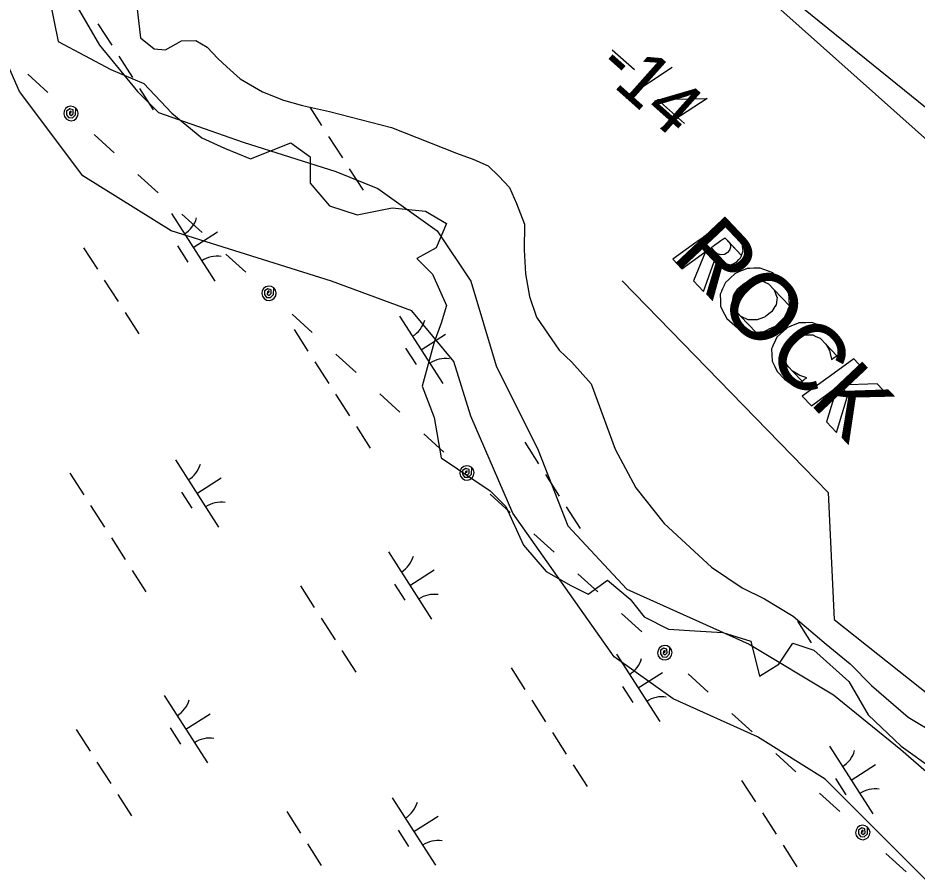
# Model space of a CAD drawing. Extents: x 3962991 to 3983549, y 181631 to 204078.
# Drawn here: x 3978085 to 3978647, y 188658 to 189193 of the extents above; entities that cross this region are included whole.
import ezdxf

# ---------------------------------------------------------------- set-up
doc = ezdxf.new("R2010")
doc.units = 0
for name, color, linetype in [('V-ANNO-MASK', 7, 'Continuous'), ('V-ANNO-MASK2', 7, 'Continuous'), ('V-RIVR-EDGE', 7, 'Continuous'), ('V-RIVR-IDEN', 7, 'Continuous'), ('V-RIVR-RANG', 7, 'Continuous'), ('V-RRAP-FSHR', 7, 'Continuous'), ('V-SITE-VEGE', 7, 'Continuous'), ('V-TOPO-DPTH', 7, 'Continuous'), ('V-TOPO-MINR', 7, 'Continuous'), ('V-UTIL-LINE', 7, 'Continuous'), ('V-WETL-SWMP', 7, 'Continuous')]:
    doc.layers.add(name, color=color, linetype=linetype)

msp = doc.modelspace()

# ---------------------------------------------------------------- linework, layer by layer
at = {"layer": 'V-ANNO-MASK2'}
for p, q in [((3978455.71, 189172.9), (3978469.51, 189160.62)), ((3978493.17, 189161.81), (3978464.19, 189142.75))]:
    msp.add_line(p, q, dxfattribs=at)
msp.add_lwpolyline([(3978500.81, 189126.76), (3978483.86, 189141.84), (3978514.84, 189142.52), (3978485.87, 189123.46)], dxfattribs=at)
for points in [[(3978507.93, 189052.52), (3978493.55, 189042.13), (3978499.19, 189036.15), (3978513.57, 189046.55), (3978513.93, 189046.8), (3978520.56, 189039.78), (3978521.53, 189039.21), (3978524.93, 189038.09), (3978527.91, 189038.22), (3978517.42, 189049.33), (3978517.43, 189049.34), (3978517.63, 189049.48), (3978518.13, 189049.84), (3978518.48, 189050.09), (3978519.96, 189051.16), (3978521.59, 189052.34), (3978521.7, 189052.42), (3978523.42, 189053.66), (3978524.81, 189054.66), (3978525.09, 189054.86), (3978525.73, 189055.32), (3978525.98, 189055.5), (3978525.99, 189055.51), (3978536.42, 189044.45), (3978537.42, 189047.38), (3978536.86, 189051.76), (3978534.44, 189055.96), (3978530.9, 189059.86), (3978525.7, 189065.37), (3978525.61, 189065.31), (3978524.7, 189064.65), (3978522.58, 189063.11), (3978520.34, 189061.5), (3978520.33, 189061.49), (3978520.08, 189061.31), (3978519.45, 189060.85), (3978519.16, 189060.65), (3978517.77, 189059.64), (3978516.05, 189058.4), (3978515.95, 189058.32), (3978514.32, 189057.14), (3978512.84, 189056.07), (3978512.49, 189055.82), (3978511.98, 189055.46), (3978511.79, 189055.32), (3978511.78, 189055.31), (3978509.93, 189053.98), (3978508.54, 189052.97), (3978508.28, 189052.78)], [(3978521.41, 189045.48), (3978519.55, 189047.09), (3978527.93, 189038.22), (3978528.25, 189038.23), (3978529.06, 189038.26), (3978529.46, 189038.46), (3978531.17, 189039.28), (3978533.06, 189040.19), (3978533.15, 189040.28), (3978533.15, 189040.28), (3978534.61, 189041.8), (3978535.78, 189043.03), (3978536.03, 189043.28), (3978536.31, 189044.11), (3978536.42, 189044.44), (3978527.99, 189053.38), (3978529.24, 189051.61), (3978529.47, 189050.23), (3978529.57, 189049.62), (3978528.95, 189047.8), (3978527.55, 189046.22), (3978527.43, 189046.15), (3978525.7, 189045.08), (3978523.53, 189044.75), (3978522.64, 189045.05)], [(3978526.61, 189054.85), (3978527.99, 189053.37), (3978536.42, 189044.44), (3978536.42, 189044.45)], [(3978513.74, 189046.36), (3978506.37, 189028.55), (3978512.55, 189022), (3978519.24, 189040.54), (3978520.56, 189039.78), (3978513.93, 189046.8)], [(3978519.55, 189047.09), (3978518.25, 189048.45), (3978527.91, 189038.22), (3978527.93, 189038.22)], [(3978525.78, 189007.82), (3978527.22, 189005.08), (3978533.95, 188999.16), (3978536.88, 188998.14), (3978541.8, 188996.4), (3978545.25, 188996.55), (3978536.04, 189006.31), (3978532.55, 189010.08), (3978530.86, 189014.58), (3978530.86, 189014.7), (3978531.06, 189016.78), (3978531.05, 189016.78), (3978531.3, 189019.41), (3978531.5, 189019.74), (3978532.37, 189021.08), (3978534.02, 189023.66), (3978534.25, 189023.84), (3978534.24, 189023.84), (3978534.81, 189024.29), (3978538.25, 189027.01), (3978538.25, 189027.02), (3978538.31, 189027.06), (3978538.58, 189027.16), (3978542.19, 189028.46), (3978543.42, 189028.9), (3978543.45, 189028.91), (3978546.95, 189028.86), (3978548.56, 189028.84), (3978548.64, 189028.84), (3978553.22, 189026.73), (3978553.25, 189026.72), (3978556.78, 189023.02), (3978566.36, 189012.87), (3978566.16, 189017.37), (3978566.03, 189020.61), (3978563.4, 189025.59), (3978562.22, 189027.82), (3978562.21, 189027.82), (3978555.87, 189033.57), (3978552.63, 189034.81), (3978548.05, 189036.57), (3978544.11, 189036.44), (3978544.08, 189036.44), (3978544.06, 189036.43), (3978541.55, 189036.35), (3978541.48, 189036.35), (3978539.94, 189036.3), (3978537.45, 189035.26), (3978537.43, 189035.25), (3978536.25, 189034.75), (3978532.79, 189033.3), (3978532.53, 189033.19), (3978532.46, 189033.16), (3978529.24, 189030.18), (3978528.72, 189029.7), (3978528.51, 189029.5), (3978526.33, 189027.48), (3978525.64, 189025.95), (3978525.48, 189025.59), (3978524.59, 189023.63), (3978523.9, 189022.09), (3978523.85, 189022), (3978523.03, 189020.17), (3978523.03, 189020.09), (3978523.17, 189016.14), (3978523.31, 189012.51)], [(3978536.16, 189006.26), (3978536.04, 189006.31), (3978545.25, 188996.55), (3978545.32, 188996.55), (3978545.31, 188996.56), (3978547.77, 188996.66), (3978547.89, 188996.66), (3978547.88, 188996.67), (3978549.96, 188996.75), (3978551.86, 188997.63), (3978552.22, 188997.79), (3978552.21, 188997.8), (3978553.7, 188998.48), (3978556.55, 188999.79), (3978556.83, 188999.91), (3978557.51, 189000.23), (3978560.64, 189003.29), (3978560.7, 189003.34), (3978560.89, 189003.53), (3978563.41, 189005.98), (3978563.92, 189007.18), (3978563.93, 189007.2), (3978565.02, 189009.72), (3978565.52, 189010.88), (3978565.54, 189010.93), (3978566.36, 189012.81), (3978566.35, 189012.83), (3978566.36, 189012.87), (3978556.78, 189023.02), (3978556.8, 189022.96), (3978556.81, 189022.93), (3978558.51, 189018.38), (3978558.56, 189018.26), (3978558.37, 189016.77), (3978557.95, 189013.54), (3978557.94, 189013.52), (3978557.28, 189012.47), (3978555.35, 189009.4), (3978555.14, 189009.23), (3978555.08, 189009.19), (3978551.63, 189006.46), (3978551.07, 189006.01), (3978550.77, 189005.9), (3978547.74, 189004.79), (3978546.16, 189004.21), (3978545.65, 189004.21), (3978542.92, 189004.21), (3978540.77, 189004.2), (3978540.56, 189004.3)], [(3978558.69, 188971.92), (3978558.74, 188971.84), (3978563.23, 188967.12), (3978567.45, 188964.18), (3978570.03, 188963.02), (3978570.31, 188962.9), (3978574.22, 188965.87), (3978568.28, 188972.17), (3978565.93, 188974.73), (3978564.75, 188976.01), (3978563.62, 188979.01), (3978563.06, 188980.52), (3978563.5, 188985.35), (3978564.55, 188987), (3978566.22, 188989.59), (3978570.43, 188992.94), (3978570.51, 188993), (3978575.61, 188994.83), (3978578.04, 188994.81), (3978579.12, 188994.8), (3978579.53, 188994.79), (3978580.84, 188994.78), (3978582.88, 188993.84), (3978585.45, 188992.66), (3978589.11, 188989.02), (3978595.96, 188981.75), (3978598.28, 188983.36), (3978598.98, 188983.85), (3978597.85, 188987.84), (3978595.89, 188991.17), (3978594.37, 188993.77), (3978594.37, 188993.77), (3978588.02, 188999.51), (3978586.16, 189000.23), (3978582.01, 189001.82), (3978580.2, 189002.51), (3978576.49, 189002.39), (3978576.27, 189002.38), (3978574.86, 189002.34), (3978573.74, 189002.3), (3978572.48, 189002.26), (3978572.09, 189002.24), (3978571.33, 189001.92), (3978569.6, 189001.2), (3978564.71, 188999.14), (3978564.61, 188999.1), (3978560.68, 188995.46), (3978558.49, 188993.43), (3978557.64, 188991.56), (3978556.02, 188987.97), (3978555.75, 188987.36), (3978555.2, 188986.14), (3978555.19, 188986.11), (3978555.19, 188986.04), (3978555.45, 188978.64), (3978555.46, 188978.46), (3978557.1, 188975.15)], [(3978592.35, 188980.78), (3978592.58, 188979.4), (3978593.22, 188979.85), (3978593.47, 188980.02), (3978594.25, 188980.57), (3978594.95, 188981.05), (3978595.83, 188981.66), (3978595.96, 188981.75), (3978589.11, 188989.02), (3978589.4, 188988.47), (3978591.27, 188984.95), (3978591.73, 188983.23), (3978592.26, 188981.3)], [(3978590.57, 188968.24), (3978574.35, 188956.52), (3978579.99, 188950.54), (3978596.21, 188962.26), (3978602.31, 188955.8), (3978602.52, 188956.5), (3978604.04, 188956.55), (3978597.65, 188963.31), (3978612.14, 188973.77), (3978606.5, 188979.75), (3978592.01, 188969.29), (3978591.09, 188968.62)], [(3978568.45, 188972.06), (3978568.28, 188972.17), (3978574.22, 188965.87), (3978574.26, 188965.9), (3978574.28, 188965.91), (3978575.27, 188966.67), (3978575.77, 188967.05), (3978577.1, 188968.05), (3978573.95, 188968.98), (3978572.76, 188969.33), (3978568.54, 188972)], [(3978596.21, 188962.26), (3978589.39, 188940.58), (3978595.74, 188933.85), (3978602.31, 188955.8)], [(3978621.06, 188964.32), (3978597.65, 188963.31), (3978604.04, 188956.55), (3978627.75, 188957.24)]]:
    msp.add_lwpolyline(points, close=True, dxfattribs=at)
at = {"layer": 'V-RIVR-EDGE'}
msp.add_lwpolyline([(3978092.25, 189264.29), (3978109.72, 189178.01), (3978142.49, 189160.54), (3978163.24, 189151.8), (3978180.71, 189133.23), (3978199.28, 189117.94), (3978213.48, 189111.39), (3978229.86, 189104.84), (3978254.98, 189114.67), (3978266.99, 189105.93), (3978266.99, 189089.55), (3978279.01, 189075.35), (3978296.48, 189069.89), (3978318.32, 189074.26), (3978339.08, 189072.07), (3978352.18, 189064.43), (3978345.63, 189049.14), (3978333.61, 189042.58), (3978343.44, 189032.75), (3978352.18, 189013.09), (3978348.9, 189002.17), (3978344.54, 188990.16), (3978336.89, 188962.86), (3978344.54, 188943.2), (3978348.9, 188918.08), (3978379.48, 188897.33), (3978389.31, 188887.5), (3978400.24, 188863.47), (3978414.43, 188847.09), (3978429.72, 188838.35), (3978440.65, 188832.89), (3978452.66, 188841.63), (3978466.86, 188829.61), (3978475.59, 188818.69), (3978490.88, 188811.05), (3978507.27, 188809.95), (3978524.74, 188808.86), (3978542.22, 188803.4), (3978547.68, 188781.56), (3978559.69, 188789.2), (3978568.43, 188802.31), (3978581.53, 188797.94), (3978603.38, 188778.28), (3978615.39, 188757.53), (3978636.14, 188737.87), (3978655.8, 188723.67)], dxfattribs=at)
at = {"layer": 'V-RRAP-FSHR'}
msp.add_lwpolyline([(3978461.95, 189028.65), (3978590.43, 188896.39), (3978594.21, 188817.03), (3978667.9, 188758.45), (3978862.52, 188662.09), (3979106.27, 188476.92)], dxfattribs=at)
at = {"layer": 'V-SITE-VEGE'}
for points in [[(3978117.11, 189207.48), (3978135.55, 189175.86), (3978159.25, 189146.87), (3978172.42, 189133.69), (3978225.09, 189115.24), (3978283.04, 189096.8), (3978309.38, 189086.25), (3978346.25, 189059.9), (3978367.32, 189028.28), (3978383.12, 188975.57), (3978409.46, 188922.86), (3978427.9, 188875.43), (3978464.77, 188835.9), (3978541.16, 188801.64), (3978593.83, 188770.02), (3978635.97, 188735.76), (3978675.48, 188701.5)], [(3979244.39, 188240.32), (3979162.74, 188293.02), (3979073.19, 188348.36), (3978981, 188411.61), (3978912.53, 188459.05), (3978870.38, 188498.58), (3978770.3, 188572.37), (3978717.62, 188596.08), (3978688.65, 188617.17), (3978664.95, 188640.89), (3978588.56, 188717.31), (3978546.42, 188743.66), (3978493.75, 188767.38), (3978456.87, 188793.73), (3978393.66, 188883.33), (3978367.32, 188943.95), (3978356.79, 188978.21), (3978330.45, 189009.83), (3978280.41, 189028.28), (3978180.32, 189059.9), (3978125.01, 189094.16), (3978085.5, 189146.87), (3978064.43, 189194.3)]]:
    msp.add_lwpolyline(points, dxfattribs=at)
at = {"layer": 'V-TOPO-DPTH'}
for points in [[(3977515.59, 190129.47), (3978679.07, 189092.54), (3980218.42, 187847.46)], [(3980218.42, 187847.46), (3980186.53, 187874.69), (3979782.72, 188218.5), (3979779.15, 188221.57), (3979777.97, 188222.61), (3979770.89, 188228.85), (3979766.19, 188233.02), (3979761.5, 188237.21), (3979756.84, 188241.44), (3979752.19, 188245.68), (3979154.89, 188745.01), (3979105.65, 188777.43), (3979078.71, 188795.74), (3979052.13, 188814.58), (3979026.13, 188834.19), (3979000.51, 188854.31), (3978556.54, 189213.7)]]:
    msp.add_lwpolyline(points, dxfattribs=at)
at = {"layer": 'V-TOPO-MINR'}
msp.add_lwpolyline([(3980218.42, 187847.46), (3980186.53, 187874.69), (3979782.72, 188218.5), (3979779.15, 188221.57), (3979777.97, 188222.61), (3979770.89, 188228.85), (3979766.19, 188233.02), (3979761.5, 188237.21), (3979756.84, 188241.44), (3979752.19, 188245.68), (3979154.89, 188745.01), (3979105.65, 188777.43), (3979078.71, 188795.74), (3979052.13, 188814.58), (3979026.13, 188834.19), (3979000.51, 188854.31), (3978556.54, 189213.7)], dxfattribs=at)
at = {"layer": 'V-UTIL-LINE'}
for points in [[(3978090.68, 189157.6), (3978103.27, 189146.17)], [(3978117.65, 189133.1), (3978117.84, 189134.52), (3978116.81, 189133.99), (3978116.66, 189132.62), (3978117.85, 189131.76), (3978119.05, 189132.96), (3978119, 189135.31), (3978116.96, 189135.95), (3978114.91, 189134.65), (3978114.9, 189132.36), (3978116.19, 189130.54), (3978118.6, 189130.42), (3978120.57, 189132.35), (3978120.68, 189136.43), (3978119.18, 189137.33), (3978117.44, 189137.59), (3978115.74, 189137.17), (3978114.32, 189136.12), (3978113.42, 189134.62), (3978113.16, 189132.88), (3978113.58, 189131.18), (3978114.63, 189129.76), (3978116.13, 189128.86), (3978117.87, 189128.6), (3978119.57, 189129.03), (3978120.99, 189130.07), (3978121.89, 189131.57), (3978122.15, 189133.31), (3978121.72, 189135.02), (3978120.68, 189136.43)], [(3978132.13, 189119.94), (3978144.72, 189108.51)], [(3978159.52, 189095.07), (3978172.11, 189083.64)], [(3978186.91, 189070.19), (3978199.49, 189058.76)], [(3978214.3, 189045.31), (3978226.88, 189033.88)], [(3978241.27, 189020.81), (3978241.46, 189022.24), (3978240.43, 189021.7), (3978240.28, 189020.34), (3978241.47, 189019.48), (3978242.67, 189020.68), (3978242.61, 189023.02), (3978240.58, 189023.67), (3978238.52, 189022.37), (3978238.52, 189020.08), (3978239.81, 189018.25), (3978242.22, 189018.14), (3978244.19, 189020.07), (3978244.3, 189024.14), (3978242.79, 189025.05), (3978241.06, 189025.31), (3978239.35, 189024.88), (3978237.94, 189023.84), (3978237.04, 189022.33), (3978236.78, 189020.6), (3978237.2, 189018.89), (3978238.25, 189017.48), (3978239.75, 189016.58), (3978241.49, 189016.32), (3978243.19, 189016.74), (3978244.6, 189017.79), (3978245.51, 189019.29), (3978245.77, 189021.03), (3978245.34, 189022.73), (3978244.3, 189024.14)], [(3978255.75, 189007.66), (3978268.34, 188996.23)], [(3978283.14, 188982.78), (3978295.72, 188971.35)], [(3978310.53, 188957.91), (3978323.11, 188946.48)], [(3978337.92, 188933.03), (3978350.5, 188921.6)], [(3978364.89, 188908.53), (3978365.08, 188909.95), (3978364.05, 188909.42), (3978363.9, 188908.05), (3978365.08, 188907.19), (3978366.29, 188908.39), (3978366.23, 188910.74), (3978364.2, 188911.38), (3978362.14, 188910.08), (3978362.14, 188907.79), (3978363.43, 188905.97), (3978365.84, 188905.86), (3978367.8, 188907.78), (3978367.91, 188911.86), (3978366.41, 188912.76), (3978364.67, 188913.02), (3978362.97, 188912.6), (3978361.56, 188911.55), (3978360.65, 188910.05), (3978360.39, 188908.31), (3978360.82, 188906.61), (3978361.86, 188905.2), (3978363.37, 188904.29), (3978365.1, 188904.03), (3978366.81, 188904.46), (3978368.22, 188905.5), (3978369.12, 188907.01), (3978369.38, 188908.74), (3978368.96, 188910.45), (3978367.91, 188911.86)], [(3978379.37, 188895.38), (3978391.95, 188883.95)], [(3978406.76, 188870.5), (3978419.34, 188859.07)], [(3978434.14, 188845.62), (3978446.73, 188834.19)], [(3978461.53, 188820.75), (3978474.12, 188809.32)], [(3978488.5, 188796.24), (3978488.69, 188797.67), (3978487.66, 188797.13), (3978487.51, 188795.77), (3978488.7, 188794.91), (3978489.9, 188796.11), (3978489.85, 188798.45), (3978487.81, 188799.1), (3978485.76, 188797.8), (3978485.75, 188795.51), (3978487.04, 188793.68), (3978489.45, 188793.57), (3978491.42, 188795.5), (3978491.53, 188799.57), (3978490.02, 188800.48), (3978488.29, 188800.74), (3978486.58, 188800.31), (3978485.17, 188799.27), (3978484.27, 188797.76), (3978484.01, 188796.03), (3978484.43, 188794.32), (3978485.48, 188792.91), (3978486.98, 188792.01), (3978488.72, 188791.75), (3978490.42, 188792.17), (3978491.83, 188793.22), (3978492.74, 188794.72), (3978493, 188796.46), (3978492.57, 188798.16), (3978491.53, 188799.57)], [(3978502.98, 188783.09), (3978515.57, 188771.66)], [(3978530.37, 188758.22), (3978542.96, 188746.79)], [(3978557.76, 188733.34), (3978570.34, 188721.91)], [(3978585.15, 188708.46), (3978597.73, 188697.03)], [(3978612.12, 188683.96), (3978612.31, 188685.38), (3978611.28, 188684.85), (3978611.13, 188683.48), (3978612.32, 188682.62), (3978613.52, 188683.82), (3978613.46, 188686.17), (3978611.43, 188686.81), (3978609.37, 188685.51), (3978609.37, 188683.22), (3978610.66, 188681.4), (3978613.07, 188681.29), (3978615.04, 188683.21), (3978615.15, 188687.29), (3978613.64, 188688.19), (3978611.9, 188688.45), (3978610.2, 188688.03), (3978608.79, 188686.98), (3978607.89, 188685.48), (3978607.63, 188683.74), (3978608.05, 188682.04), (3978609.1, 188680.63), (3978610.6, 188679.72), (3978612.34, 188679.46), (3978614.04, 188679.89), (3978615.45, 188680.93), (3978616.36, 188682.44), (3978616.62, 188684.17), (3978616.19, 188685.88), (3978615.15, 188687.29)], [(3978626.6, 188670.81), (3978639.19, 188659.38)]]:
    msp.add_lwpolyline(points, dxfattribs=at)
at = {"layer": 'V-WETL-SWMP'}
for p, q in [((3978134.51, 189189.17), (3978143.15, 189175.7)), ((3978147.47, 189168.97), (3978156.1, 189155.5)), ((3978160.42, 189148.76), (3978169.05, 189135.29)), ((3978266.76, 189137.13), (3978274.19, 189125.54)), ((3978278.51, 189118.81), (3978287.15, 189105.34)), ((3978291.47, 189098.6), (3978300.1, 189085.13)), ((3978180.43, 189070.54), (3978207.42, 189028.44)), ((3978193.93, 189049.49), (3978209.08, 189059.2)), ((3978125.53, 189049.24), (3978134.16, 189035.77)), ((3978184.19, 189050.38), (3978190.67, 189040.27)), ((3978138.48, 189029.03), (3978147.12, 189015.56)), ((3978151.43, 189008.83), (3978160.07, 188995.36)), ((3978322.88, 189006.58), (3978349.87, 188964.49)), ((3978257, 188998.11), (3978265.64, 188984.64)), ((3978336.37, 188985.54), (3978351.53, 188995.25)), ((3978326.64, 188986.43), (3978333.12, 188976.32)), ((3978269.95, 188977.91), (3978278.59, 188964.44)), ((3978282.91, 188957.7), (3978291.54, 188944.23)), ((3978295.86, 188937.5), (3978304.5, 188924.03)), ((3978401, 188927.75), (3978409.64, 188914.28)), ((3978182.85, 188916.81), (3978209.84, 188874.72)), ((3978116.97, 188908.34), (3978125.6, 188894.87)), ((3978196.34, 188895.77), (3978211.5, 188905.48)), ((3978413.95, 188907.54), (3978422.59, 188894.07)), ((3978186.61, 188896.65), (3978193.09, 188886.55)), ((3978129.92, 188888.13), (3978138.56, 188874.66)), ((3978426.91, 188887.34), (3978435.54, 188873.87)), ((3978142.88, 188867.93), (3978151.51, 188854.46)), ((3978315.87, 188859.27), (3978342.86, 188817.18)), ((3978155.83, 188847.72), (3978164.46, 188834.25)), ((3978329.37, 188838.22), (3978344.52, 188847.94)), ((3978260.97, 188837.97), (3978269.6, 188824.5)), ((3978319.63, 188839.11), (3978326.11, 188829.01)), ((3978273.92, 188817.77), (3978282.56, 188804.3)), ((3978571.33, 188816), (3978579.97, 188802.53)), ((3978286.88, 188797.56), (3978295.51, 188784.09)), ((3978458.32, 188795.32), (3978485.31, 188753.23)), ((3978392.44, 188786.84), (3978401.08, 188773.37)), ((3978471.82, 188774.27), (3978486.97, 188783.99)), ((3978462.08, 188775.16), (3978468.56, 188765.06)), ((3978175.84, 188769.5), (3978202.83, 188727.4)), ((3978405.4, 188766.64), (3978414.03, 188753.17)), ((3978189.34, 188748.45), (3978204.49, 188758.16)), ((3978120.94, 188748.2), (3978129.57, 188734.73)), ((3978179.6, 188749.34), (3978186.08, 188739.23)), ((3978418.35, 188746.44), (3978426.98, 188732.97)), ((3978591.35, 188737.78), (3978618.33, 188695.68)), ((3978133.89, 188727.99), (3978142.53, 188714.53)), ((3978431.3, 188726.23), (3978439.94, 188712.76)), ((3978604.84, 188716.73), (3978619.99, 188726.44)), ((3978536.44, 188716.48), (3978545.08, 188703.01)), ((3978595.11, 188717.62), (3978601.58, 188707.51)), ((3978146.84, 188707.79), (3978155.48, 188694.32)), ((3978318.29, 188705.54), (3978345.28, 188663.45)), ((3978252.41, 188697.07), (3978261.05, 188683.6)), ((3978331.78, 188684.5), (3978346.94, 188694.21)), ((3978549.4, 188696.28), (3978558.03, 188682.81)), ((3978322.05, 188685.39), (3978328.53, 188675.28)), ((3978265.36, 188676.87), (3978274, 188663.4)), ((3978562.35, 188676.07), (3978570.98, 188662.6))]:
    msp.add_line(p, q, dxfattribs=at)
msp.add_lwpolyline([(3978159, 189198.17), (3978161.1, 189180.38), (3978169.54, 189173.39), (3978176.68, 189172.92), (3978186.69, 189178.45), (3978195.6, 189178.61), (3978202.81, 189174.57), (3978209.47, 189167.55), (3978214.91, 189162.3), (3978223.37, 189154.72), (3978237.18, 189146.64), (3978250.34, 189141.52), (3978262.29, 189138.17), (3978279, 189134.3), (3978317.81, 189124.28), (3978358.51, 189108.35), (3978369.28, 189104.38), (3978378.27, 189100.38), (3978384.92, 189093.96), (3978391.58, 189086.94), (3978395.92, 189076.91), (3978400.9, 189063.92), (3978400.59, 189047.87), (3978401.45, 189033.02), (3978404.07, 189018.8), (3978408.46, 189005.8), (3978422.49, 188985.25), (3978430.35, 188977.66), (3978442.48, 188964.2), (3978457.46, 188923.45), (3978470.37, 188899.3), (3978488, 188877.03), (3978517.6, 188849.61), (3978536.85, 188836.87), (3978550.64, 188829.98), (3978568.67, 188819), (3978589.18, 188801.53), (3978604.26, 188789.31), (3978617.57, 188775.88), (3978640.5, 188756.07), (3978658.53, 188745.09)], dxfattribs=at)
for centre, start, end in [((3978179.22, 189072.87), 301.8919, 343.4355), ((3978209.03, 189026.36), 81.8919, 123.4355), ((3978321.67, 189008.92), 301.8919, 343.4355), ((3978351.48, 188962.41), 81.8919, 123.4355), ((3978181.64, 188919.15), 301.8919, 343.4355), ((3978211.45, 188872.64), 81.8919, 123.4355), ((3978314.66, 188861.6), 301.8919, 343.4355), ((3978344.47, 188815.1), 81.8919, 123.4355), ((3978457.11, 188797.65), 301.8919, 343.4355), ((3978174.63, 188771.83), 301.8919, 343.4355), ((3978486.92, 188751.15), 81.8919, 123.4355), ((3978204.44, 188725.32), 81.8919, 123.4355), ((3978590.13, 188740.11), 301.8919, 343.4355), ((3978619.95, 188693.61), 81.8919, 123.4355), ((3978317.08, 188707.88), 301.8919, 343.4355), ((3978346.89, 188661.37), 81.8919, 123.4355)]:
    msp.add_arc(centre, 17.62, start, end, dxfattribs=at)

# ---------------------------------------------------------------- texts
at = {"layer": 'V-ANNO-MASK'}
for s, height, rotation, p in [('-14', 33.5, 318.3283, (3978444.49, 189160.29)), ('ROCK', 42, 313.3423, (3978492.37, 189043.38))]:
    msp.add_text(s, height=height, rotation=rotation, dxfattribs=at).set_placement(p)
at = {"layer": 'V-RIVR-IDEN'}
msp.add_text('ROCK', height=42, rotation=313.3423, dxfattribs=at).set_placement((3978492.37, 189043.38))
at = {"layer": 'V-RIVR-RANG'}
msp.add_text('-14', height=33.5, rotation=318.3283, dxfattribs=at).set_placement((3978444.49, 189160.29))

doc.saveas('drawing.dxf')
